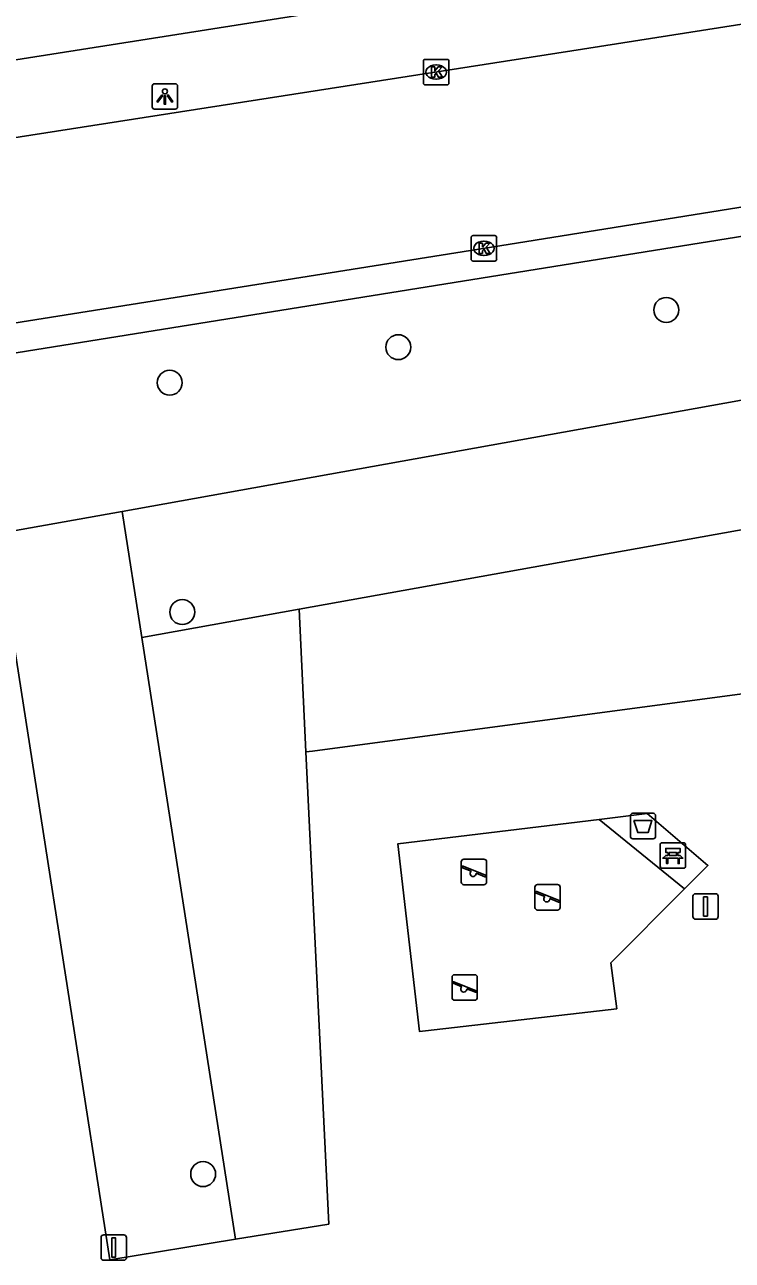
# Model space of a CAD drawing. Extents: x 160077 to 160945, y 386481 to 387498.
# Drawn here: x 160706.14 to 160733.9, y 387153.26 to 387201.73 of the extents above; entities that cross this region are included whole.
import ezdxf

# ---------------------------------------------------------------- set-up
doc = ezdxf.new("R2010")
doc.units = 0
for name, color, linetype in [('IMGEO_Afsluitpaal', 7, 'Continuous'), ('IMGEO_Afvalbak', 7, 'Continuous'), ('IMGEO_Bank', 7, 'Continuous'), ('IMGEO_Boom', 7, 'Continuous'), ('IMGEO_Groenvoorziening', 7, 'Continuous'), ('IMGEO_Kolk', 7, 'Continuous'), ('IMGEO_Lichtpunt', 7, 'Continuous'), ('IMGEO_Rijbaan_lokaal_open', 7, 'Continuous'), ('IMGEO_Speelvoorziening', 7, 'Continuous'), ('IMGEO_Verkeersbordpaal', 7, 'Continuous'), ('IMGEO_Voetpad_open', 7, 'Continuous')]:
    doc.layers.add(name, color=color, linetype=linetype)

msp = doc.modelspace()

# ---------------------------------------------------------------- linework, layer by layer
at = {"layer": 'IMGEO_Afsluitpaal'}
for p, q in [((160709.239, 387154.264), (160710.029, 387154.264)), ((160710.029, 387154.264), (160709.239, 387154.264)), ((160709.139, 387153.364), (160709.139, 387154.164)), ((160709.139, 387154.164), (160709.139, 387153.364)), ((160710.129, 387154.164), (160710.129, 387153.364)), ((160710.129, 387153.364), (160710.129, 387154.164)), ((160710.029, 387153.264), (160709.239, 387153.264)), ((160709.239, 387153.264), (160710.029, 387153.264))]:
    msp.add_line(p, q, dxfattribs=at)
msp.add_lwpolyline([(160709.559, 387154.139), (160709.709, 387154.139), (160709.709, 387153.389), (160709.559, 387153.389), (160709.559, 387154.139)], dxfattribs=at)
for centre, start, end in [((160709.239, 387154.164), 90, 180), ((160709.239, 387154.164), 90, 180), ((160710.029, 387154.164), 0, 90), ((160710.029, 387154.164), 360, 90), ((160709.239, 387153.364), 180, 270), ((160709.239, 387153.364), 180, 270), ((160710.029, 387153.364), 270, 0), ((160710.029, 387153.364), 270, 0)]:
    msp.add_arc(centre, 0.1, start, end, dxfattribs=at)
at = {"layer": 'IMGEO_Afvalbak'}
for p, q in [((160729.899, 387169.897), (160729.899, 387170.697)), ((160729.899, 387170.697), (160729.899, 387169.897)), ((160729.999, 387170.797), (160730.789, 387170.797)), ((160730.789, 387170.797), (160729.999, 387170.797)), ((160730.889, 387170.697), (160730.889, 387169.897)), ((160730.889, 387169.897), (160730.889, 387170.697)), ((160730.789, 387169.797), (160729.999, 387169.797)), ((160729.999, 387169.797), (160730.789, 387169.797))]:
    msp.add_line(p, q, dxfattribs=at)
msp.add_lwpolyline([(160730.042, 387170.511), (160730.746, 387170.511), (160730.597, 387170.041), (160730.191, 387170.041), (160730.042, 387170.511)], dxfattribs=at)
for centre, start, end in [((160729.999, 387170.697), 90, 180), ((160729.999, 387170.697), 90, 180), ((160730.789, 387170.697), 0, 90), ((160730.789, 387170.697), 360, 90), ((160729.999, 387169.897), 180, 270), ((160729.999, 387169.897), 180, 270), ((160730.789, 387169.897), 270, 0), ((160730.789, 387169.897), 270, 0)]:
    msp.add_arc(centre, 0.1, start, end, dxfattribs=at)
at = {"layer": 'IMGEO_Bank'}
for p, q in [((160731.068, 387168.719), (160731.068, 387169.56)), ((160731.068, 387169.56), (160731.068, 387168.719)), ((160731.143, 387169.644), (160731.984, 387169.644)), ((160731.984, 387169.644), (160731.143, 387169.644)), ((160731.377, 387169.15), (160731.377, 387169.256)), ((160731.421, 387169.256), (160731.421, 387169.15)), ((160731.709, 387169.262), (160731.427, 387169.262)), ((160731.715, 387169.15), (160731.715, 387169.256)), ((160731.759, 387169.256), (160731.759, 387169.15)), ((160732.068, 387169.569), (160732.068, 387168.728)), ((160732.068, 387168.728), (160732.068, 387169.569)), ((160731.765, 387169.042), (160731.372, 387169.042)), ((160731.427, 387169.144), (160731.709, 387169.144)), ((160731.993, 387168.644), (160731.152, 387168.644)), ((160731.152, 387168.644), (160731.993, 387168.644))]:
    msp.add_line(p, q, dxfattribs=at)
for points in [[(160731.371, 387169.262), (160731.285, 387169.262), (160731.285, 387169.423), (160731.848, 387169.423), (160731.848, 387169.262), (160731.765, 387169.262)], [(160731.315, 387169.042), (160731.173, 387169.042), (160731.285, 387169.144), (160731.371, 387169.144)], [(160731.365, 387169.035), (160731.365, 387168.828), (160731.322, 387168.828), (160731.322, 387169.035)], [(160731.765, 387169.144), (160731.848, 387169.144), (160731.96, 387169.042), (160731.821, 387169.042)], [(160731.815, 387169.035), (160731.815, 387168.828), (160731.771, 387168.828), (160731.771, 387169.035)]]:
    msp.add_lwpolyline(points, dxfattribs=at)
for centre, radius, start, end in [((160731.146, 387169.566), 0.0779, 92.4484, 184.2845), ((160731.146, 387169.566), 0.0779, 92.4484, 184.2845), ((160731.37, 387169.255), 0.00671, 2.8957, 87.1043), ((160731.427, 387169.255), 0.00671, 92.8957, 177.1043), ((160731.709, 387169.255), 0.00671, 2.8957, 87.1043), ((160731.766, 387169.255), 0.00671, 92.8957, 177.1043), ((160731.99, 387169.566), 0.0779, 2.4484, 94.2845), ((160731.99, 387169.566), 0.0779, 2.4484, 94.2845), ((160731.146, 387168.722), 0.0779, 182.4484, 274.2845), ((160731.146, 387168.722), 0.0779, 182.4484, 274.2845), ((160731.315, 387169.035), 0.00671, 2.8957, 87.1043), ((160731.372, 387169.035), 0.00671, 92.8957, 177.1043), ((160731.37, 387169.151), 0.00671, 272.8957, 357.1043), ((160731.427, 387169.151), 0.00671, 182.8957, 267.1043), ((160731.709, 387169.151), 0.00671, 272.8957, 357.1043), ((160731.766, 387169.151), 0.00671, 182.8957, 267.1043), ((160731.764, 387169.035), 0.00671, 2.8957, 87.1043), ((160731.821, 387169.035), 0.00671, 92.8957, 177.1043), ((160731.99, 387168.722), 0.0779, 272.4484, 4.2845), ((160731.99, 387168.722), 0.0779, 272.4484, 4.2845)]:
    msp.add_arc(centre, radius, start, end, dxfattribs=at)
at = {"layer": 'IMGEO_Boom'}
for centre in [(160731.307, 387190.541), (160720.793, 387189.081), (160711.832, 387187.688), (160712.32, 387178.69), (160713.141, 387156.644)]:
    msp.add_circle(centre, 0.489, dxfattribs=at)
at = {"layer": 'IMGEO_Groenvoorziening'}
for points in [[(160749.907, 387184.733), (160750.33, 387187.842), (160750.407, 387189.902), (160709.96, 387182.64)], [(160749.907, 387184.733), (160716.904, 387178.806)], [(160717.169, 387173.215), (160717.428, 387173.24), (160737.221, 387175.875), (160743.86, 387176.759), (160745.554, 387176.795), (160747.907, 387176.795), (160748.41, 387176.988), (160749.023, 387177.811), (160749.907, 387184.733)], [(160714.413, 387154.087), (160709.479, 387153.278), (160705.038, 387181.756), (160709.96, 387182.64)], [(160709.96, 387182.64), (160710.731, 387177.698)], [(160716.904, 387178.806), (160710.731, 387177.698)], [(160717.169, 387173.215), (160716.904, 387178.806)], [(160710.731, 387177.698), (160714.413, 387154.087)], [(160714.413, 387154.087), (160718.071, 387154.686), (160717.169, 387173.215)], [(160728.678, 387170.56), (160720.78, 387169.602), (160721.631, 387162.235), (160721.858, 387162.261), (160729.363, 387163.129), (160729.136, 387164.938), (160732.025, 387167.829)]]:
    msp.add_lwpolyline(points, dxfattribs=at)
at = {"layer": 'IMGEO_Kolk'}
for p, q in [((160721.78, 387199.445), (160721.78, 387200.297)), ((160721.855, 387200.371), (160722.707, 387200.371)), ((160722.781, 387200.297), (160722.781, 387199.445)), ((160722.268, 387200.151), (160722.293, 387200.151)), ((160722.707, 387199.371), (160721.855, 387199.371)), ((160722.291, 387199.591), (160722.266, 387199.591)), ((160723.729, 387193.46), (160724.581, 387193.46)), ((160723.654, 387192.534), (160723.654, 387193.386)), ((160724.142, 387193.24), (160724.167, 387193.24)), ((160724.655, 387193.386), (160724.655, 387192.534)), ((160724.165, 387192.68), (160724.14, 387192.68)), ((160724.581, 387192.46), (160723.729, 387192.46))]:
    msp.add_line(p, q, dxfattribs=at)
for points in [[(160721.78, 387199.445), (160721.78, 387200.297)], [(160721.855, 387200.371), (160722.707, 387200.371)], [(160722.781, 387200.297), (160722.781, 387199.445)], [(160722.101, 387200.071), (160722.224, 387200.071), (160722.224, 387199.92), (160722.354, 387200.071), (160722.518, 387200.071), (160722.372, 387199.92), (160722.525, 387199.671), (160722.373, 387199.671), (160722.288, 387199.835), (160722.224, 387199.768), (160722.224, 387199.671), (160722.101, 387199.671), (160722.101, 387200.071)], [(160722.707, 387199.371), (160721.855, 387199.371)], [(160723.729, 387193.46), (160724.581, 387193.46)], [(160723.654, 387192.534), (160723.654, 387193.386)], [(160723.975, 387193.16), (160724.098, 387193.16), (160724.098, 387193.009), (160724.228, 387193.16), (160724.392, 387193.16), (160724.246, 387193.009), (160724.399, 387192.76), (160724.247, 387192.76), (160724.162, 387192.924), (160724.098, 387192.857), (160724.098, 387192.76), (160723.975, 387192.76), (160723.975, 387193.16)], [(160724.655, 387193.386), (160724.655, 387192.534)], [(160724.581, 387192.46), (160723.729, 387192.46)]]:
    msp.add_lwpolyline(points, dxfattribs=at)
for centre, start, end in [((160721.857, 387200.295), 91.552, 178.448), ((160721.857, 387200.295), 91.552, 178.448), ((160722.705, 387200.295), 1.552, 88.448), ((160722.705, 387200.295), 1.552, 88.448), ((160721.857, 387199.447), 181.552, 268.448), ((160721.857, 387199.447), 181.552, 268.448), ((160722.705, 387199.447), 271.552, 358.448), ((160722.705, 387199.447), 271.552, 358.448), ((160723.731, 387193.384), 91.552, 178.448), ((160723.731, 387193.384), 91.552, 178.448), ((160724.579, 387193.384), 1.552, 88.448), ((160724.579, 387193.384), 1.552, 88.448), ((160723.731, 387192.536), 181.552, 268.448), ((160723.731, 387192.536), 181.552, 268.448), ((160724.579, 387192.536), 271.552, 358.448), ((160724.579, 387192.536), 271.552, 358.448)]:
    msp.add_arc(centre, 0.0765, start, end, dxfattribs=at)
for centre, major_axis, ratio, start_param, end_param in [((160722.267, 387199.871), (-0.387, 0.002), 0.722429, 4.712389, 7.853982), ((160722.292, 387199.871), (-0.39, 0.002), 0.717154, 1.570796, 4.712389), ((160724.141, 387192.96), (-0.387, 0.002), 0.722429, 4.712389, 7.853982), ((160724.166, 387192.96), (-0.39, 0.002), 0.717154, 1.570796, 4.712389)]:
    msp.add_ellipse(centre, major_axis=major_axis, ratio=ratio, start_param=start_param, end_param=end_param, dxfattribs=at)
at = {"layer": 'IMGEO_Lichtpunt'}
for p, q in [((160711.142, 387199.318), (160711.142, 387198.511)), ((160711.142, 387199.318), (160711.142, 387198.511)), ((160712.044, 387199.413), (160711.236, 387199.413)), ((160712.044, 387199.413), (160711.236, 387199.413)), ((160712.138, 387198.511), (160712.138, 387199.318)), ((160712.138, 387198.511), (160712.138, 387199.318)), ((160711.236, 387198.417), (160712.044, 387198.417)), ((160711.236, 387198.417), (160712.044, 387198.417))]:
    msp.add_line(p, q, dxfattribs=at)
for points in [[(160711.516, 387198.982), (160711.555, 387198.954), (160711.367, 387198.692), (160711.329, 387198.719), (160711.516, 387198.982)], [(160711.618, 387198.934), (160711.665, 387198.934), (160711.665, 387198.612), (160711.618, 387198.612), (160711.618, 387198.934)], [(160711.728, 387198.954), (160711.766, 387198.981), (160711.953, 387198.719), (160711.914, 387198.691), (160711.728, 387198.954)]]:
    msp.add_lwpolyline(points, dxfattribs=at)
msp.add_circle((160711.641, 387199.116), 0.0994, dxfattribs=at)
for centre, start, end in [((160711.236, 387199.318), 90, 180), ((160711.236, 387199.318), 90, 180), ((160712.044, 387199.318), 0, 90), ((160712.044, 387199.318), 0, 90), ((160711.236, 387198.511), 180, 270), ((160711.236, 387198.511), 180, 270), ((160712.044, 387198.511), 270, 0), ((160712.044, 387198.511), 270, 360)]:
    msp.add_arc(centre, 0.0946, start, end, dxfattribs=at)
at = {"layer": 'IMGEO_Rijbaan_lokaal_open'}
for points in [[(160698.062, 387196.097), (160728.022, 387200.764), (160746.11, 387203.625)], [(160701.917, 387189.421), (160724.775, 387193.06), (160749.322, 387196.991)]]:
    msp.add_lwpolyline(points, dxfattribs=at)
at = {"layer": 'IMGEO_Speelvoorziening'}
for p, q in [((160723.268, 387168.098), (160723.268, 387168.898)), ((160723.268, 387168.898), (160723.268, 387168.098)), ((160723.337, 387168.723), (160724.213, 387168.37)), ((160723.368, 387168.998), (160724.158, 387168.998)), ((160724.158, 387168.998), (160723.368, 387168.998)), ((160724.258, 387168.898), (160724.258, 387168.098)), ((160724.258, 387168.098), (160724.258, 387168.898)), ((160723.651, 387168.526), (160723.312, 387168.663)), ((160724.189, 387168.31), (160723.849, 387168.447)), ((160724.158, 387167.998), (160723.368, 387167.998)), ((160723.368, 387167.998), (160724.158, 387167.998)), ((160726.156, 387167.102), (160726.156, 387167.902)), ((160726.156, 387167.902), (160726.156, 387167.102)), ((160726.256, 387168.002), (160727.046, 387168.002)), ((160727.046, 387168.002), (160726.256, 387168.002)), ((160727.146, 387167.902), (160727.146, 387167.102)), ((160727.146, 387167.102), (160727.146, 387167.902)), ((160726.539, 387167.53), (160726.2, 387167.667)), ((160726.225, 387167.727), (160727.101, 387167.374)), ((160727.077, 387167.314), (160726.737, 387167.451)), ((160727.046, 387167.002), (160726.256, 387167.002)), ((160726.256, 387167.002), (160727.046, 387167.002)), ((160722.903, 387163.566), (160722.903, 387164.366)), ((160722.903, 387164.366), (160722.903, 387163.566)), ((160723.003, 387164.466), (160723.793, 387164.466)), ((160723.793, 387164.466), (160723.003, 387164.466)), ((160723.893, 387164.366), (160723.893, 387163.566)), ((160723.893, 387163.566), (160723.893, 387164.366)), ((160723.286, 387163.994), (160722.947, 387164.131)), ((160722.972, 387164.191), (160723.848, 387163.838)), ((160723.824, 387163.778), (160723.484, 387163.915)), ((160723.793, 387163.466), (160723.003, 387163.466)), ((160723.003, 387163.466), (160723.793, 387163.466))]:
    msp.add_line(p, q, dxfattribs=at)
for centre, radius, start, end in [((160723.368, 387168.898), 0.1, 90, 180), ((160723.368, 387168.898), 0.1, 90, 180), ((160723.325, 387168.693), 0.0327, 68.078, 248.078), ((160724.158, 387168.898), 0.1, 0, 90), ((160724.158, 387168.898), 0.1, 360, 90), ((160723.73, 387168.436), 0.12, 130.9928, 5.1632), ((160724.201, 387168.34), 0.0327, 248.078, 68.078), ((160723.368, 387168.098), 0.1, 180, 270), ((160723.368, 387168.098), 0.1, 180, 270), ((160724.158, 387168.098), 0.1, 270, 0), ((160724.158, 387168.098), 0.1, 270, 0), ((160726.256, 387167.902), 0.1, 90, 180), ((160726.256, 387167.902), 0.1, 90, 180), ((160727.046, 387167.902), 0.1, 0, 90), ((160727.046, 387167.902), 0.1, 360, 90), ((160726.213, 387167.697), 0.0327, 68.078, 248.078), ((160726.618, 387167.44), 0.12, 130.9928, 5.1632), ((160727.089, 387167.344), 0.0327, 248.078, 68.078), ((160726.256, 387167.102), 0.1, 180, 270), ((160726.256, 387167.102), 0.1, 180, 270), ((160727.046, 387167.102), 0.1, 270, 0), ((160727.046, 387167.102), 0.1, 270, 0), ((160723.003, 387164.366), 0.1, 90, 180), ((160723.003, 387164.366), 0.1, 90, 180), ((160723.793, 387164.366), 0.1, 0, 90), ((160723.793, 387164.366), 0.1, 360, 90), ((160722.96, 387164.161), 0.0327, 68.078, 248.078), ((160723.365, 387163.904), 0.12, 130.9928, 5.1632), ((160723.003, 387163.566), 0.1, 180, 270), ((160723.003, 387163.566), 0.1, 180, 270), ((160723.793, 387163.566), 0.1, 270, 0), ((160723.793, 387163.566), 0.1, 270, 0), ((160723.836, 387163.808), 0.0327, 248.078, 68.078)]:
    msp.add_arc(centre, radius, start, end, dxfattribs=at)
at = {"layer": 'IMGEO_Verkeersbordpaal'}
for p, q in [((160732.355, 387166.743), (160732.355, 387167.543)), ((160732.355, 387167.543), (160732.355, 387166.743)), ((160732.455, 387167.643), (160733.245, 387167.643)), ((160733.245, 387167.643), (160732.455, 387167.643)), ((160733.345, 387167.543), (160733.345, 387166.743)), ((160733.345, 387166.743), (160733.345, 387167.543)), ((160733.245, 387166.643), (160732.455, 387166.643)), ((160732.455, 387166.643), (160733.245, 387166.643))]:
    msp.add_line(p, q, dxfattribs=at)
msp.add_lwpolyline([(160732.775, 387167.518), (160732.925, 387167.518), (160732.925, 387166.768), (160732.775, 387166.768), (160732.775, 387167.518)], dxfattribs=at)
for centre, start, end in [((160732.455, 387167.543), 90, 180), ((160732.455, 387167.543), 90, 180), ((160733.245, 387167.543), 0, 90), ((160733.245, 387167.543), 360, 90), ((160732.455, 387166.743), 180, 270), ((160732.455, 387166.743), 180, 270), ((160733.245, 387166.743), 270, 0), ((160733.245, 387166.743), 270, 0)]:
    msp.add_arc(centre, 0.1, start, end, dxfattribs=at)
at = {"layer": 'IMGEO_Voetpad_open'}
for points in [[(160686.911, 387197.382), (160745.685, 387206.642)], [(160755.479, 387196.834), (160702.619, 387188.343)], [(160732.025, 387167.829), (160732.945, 387168.75), (160730.554, 387170.787), (160728.678, 387170.56)], [(160732.025, 387167.829), (160728.678, 387170.56)]]:
    msp.add_lwpolyline(points, dxfattribs=at)

doc.saveas('drawing.dxf')
